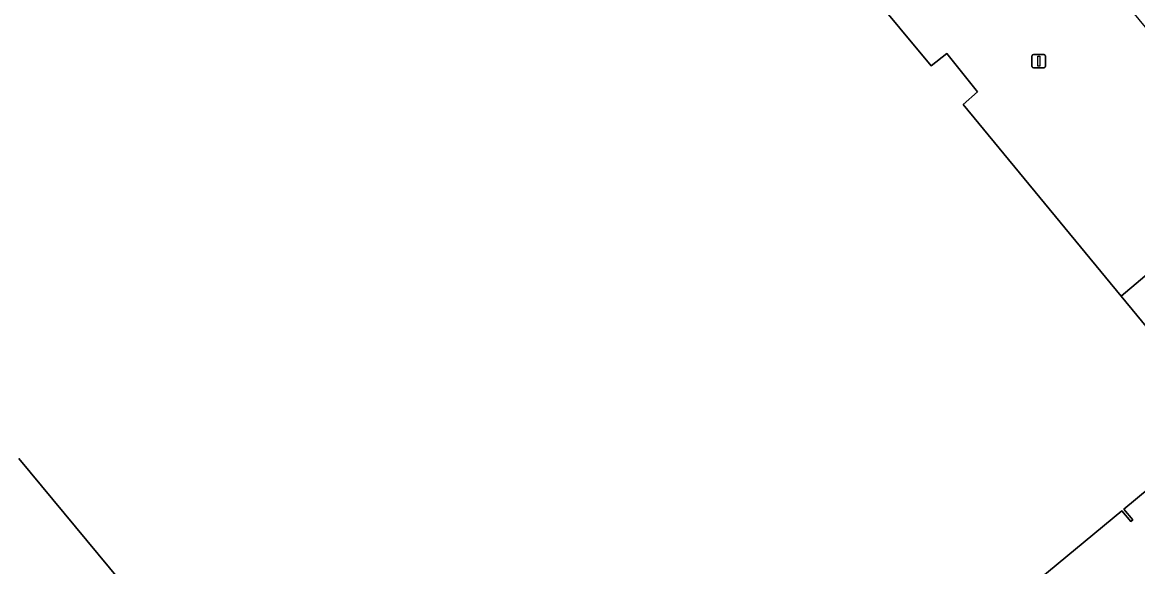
# Model space of a CAD drawing. Extents: x 159489 to 160304, y 383825 to 384531.
# Drawn here: x 159893.2 to 159975.6, y 384371.9 to 384412.1 of the extents above; entities that cross this region are included whole.
import ezdxf

# ---------------------------------------------------------------- set-up
doc = ezdxf.new("R2010")
doc.units = 0
for name, color, linetype in [('IMGEO_Lichtmast', 7, 'Continuous'), ('IMGEO_Pand', 7, 'Continuous'), ('IMGEO_Rijbaan_lokaal_open', 7, 'Continuous'), ('IMGEO_Voetpad_open', 7, 'Continuous')]:
    doc.layers.add(name, color=color, linetype=linetype)

msp = doc.modelspace()

# ---------------------------------------------------------------- linework, layer by layer
at = {"layer": 'IMGEO_Lichtmast'}
for p, q in [((159967.799, 384408.849), (159967.799, 384409.649)), ((159967.799, 384409.649), (159967.799, 384408.849)), ((159967.899, 384409.749), (159968.689, 384409.749)), ((159968.689, 384409.749), (159967.899, 384409.749)), ((159968.789, 384409.649), (159968.789, 384408.849)), ((159968.789, 384408.849), (159968.789, 384409.649)), ((159968.689, 384408.749), (159967.899, 384408.749)), ((159967.899, 384408.749), (159968.689, 384408.749))]:
    msp.add_line(p, q, dxfattribs=at)
msp.add_lwpolyline([(159968.219, 384409.624), (159968.369, 384409.624), (159968.369, 384408.874), (159968.219, 384408.874), (159968.219, 384409.624)], dxfattribs=at)
for centre, start, end in [((159967.899, 384409.649), 90, 180), ((159967.899, 384409.649), 90, 180), ((159968.689, 384409.649), 0, 90), ((159968.689, 384409.649), 360, 90), ((159967.899, 384408.849), 180, 270), ((159967.899, 384408.849), 180, 270), ((159968.689, 384408.849), 270, 0), ((159968.689, 384408.849), 270, 0)]:
    msp.add_arc(centre, 0.1, start, end, dxfattribs=at)
at = {"layer": 'IMGEO_Pand'}
for points in [[(159979.695, 384385.433), (159974.395, 384391.871), (159962.719, 384406.057), (159963.776, 384406.978), (159961.502, 384409.815), (159960.362, 384408.902), (159953.536, 384417.142)], [(159892.987, 384379.864), (159925.735, 384340.33)], [(159960.021, 384364.067), (159974.44, 384376.013), (159975.089, 384375.219), (159975.25, 384375.349), (159974.592, 384376.14), (159976.441, 384377.672)]]:
    msp.add_lwpolyline(points, dxfattribs=at)
at = {"layer": 'IMGEO_Rijbaan_lokaal_open'}
msp.add_lwpolyline([(159892.665, 384490.416), (159909.781, 384469.82), (159910.908, 384470.712), (159913.242, 384467.924), (159912.131, 384466.993), (159921.279, 384455.992), (159922.384, 384456.938), (159924.727, 384454.136), (159923.683, 384453.264), (159951.159, 384419.965), (159952.271, 384420.88), (159954.583, 384418.069), (159953.536, 384417.142), (159960.362, 384408.902), (159961.502, 384409.815), (159963.776, 384406.978), (159962.719, 384406.057), (159974.395, 384391.871), (159980.085, 384396.699), (159985.119, 384400.971), (159968.569, 384420.98), (159910.821, 384490.675)], dxfattribs=at)
at = {"layer": 'IMGEO_Voetpad_open'}
for points in [[(159980.085, 384396.699), (159974.395, 384391.871), (159979.695, 384385.433)], [(159886.419, 384378.641), (159895.168, 384368.052), (159913.052, 384346.504), (159913.738, 384347.058), (159915.661, 384344.744), (159914.984, 384344.176), (159915.672, 384343.348), (159921.11, 384336.779), (159925.735, 384340.33), (159892.987, 384379.864)], [(159976.441, 384377.672), (159974.592, 384376.14), (159975.25, 384375.349), (159975.089, 384375.219), (159974.44, 384376.013), (159960.021, 384364.067)]]:
    msp.add_lwpolyline(points, dxfattribs=at)

doc.saveas('drawing.dxf')
